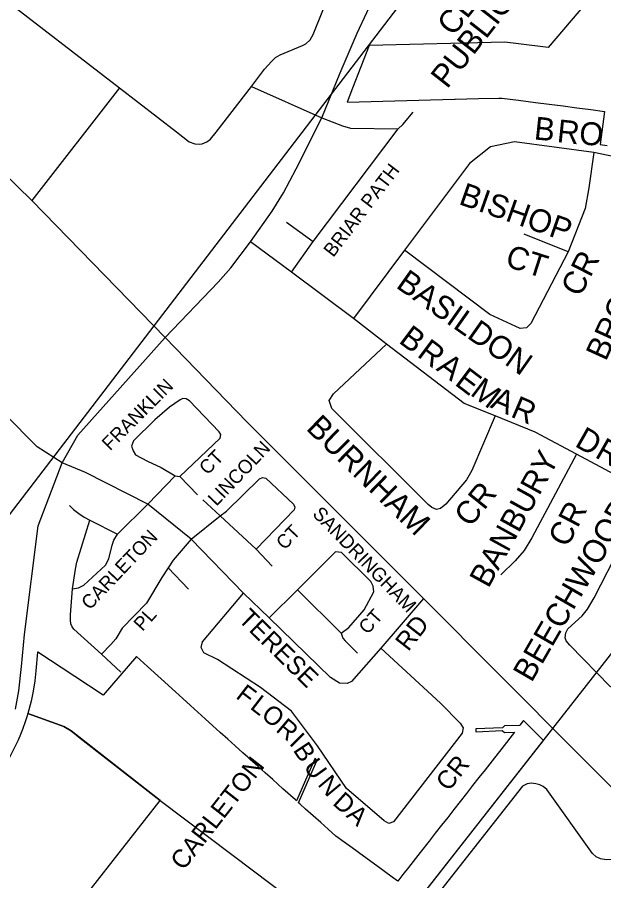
# Model space of a CAD drawing. Extents: x 586326 to 623965, y 4819854 to 4857850.
# Drawn here: x 602747 to 603387, y 4839945 to 4840886 of the extents above; entities that cross this region are included whole.
import ezdxf

# ---------------------------------------------------------------- set-up
doc = ezdxf.new("R2010")
doc.units = 0
for name, color, linetype in [('Lots_Concessions', 7, 'Continuous'), ('Major Rds and Hwys', 7, 'Continuous'), ('Minor Rd Lbls', 7, 'Continuous'), ('Minor Rds', 7, 'Continuous'), ('Park Lbls', 7, 'Continuous'), ('Park Outlines', 7, 'Continuous'), ('Private Rd Lbls', 7, 'Continuous'), ('Private Rds', 7, 'Continuous'), ('School Syms_Lbls', 7, 'Continuous')]:
    doc.layers.add(name, color=color, linetype=linetype)

msp = doc.modelspace()

# ---------------------------------------------------------------- linework, layer by layer
at = {"layer": 'Lots_Concessions'}
for p, q in [((601780.86, 4839093.13), (605404.82, 4843823.7)), ((603133.95, 4839858.47), (605873.21, 4843356.93))]:
    msp.add_line(p, q, dxfattribs=at)
at = {"layer": 'Major Rds and Hwys'}
for points in [[(603079.81, 4840776.47), (603099.66, 4840825.68), (603118.06, 4840868.73), (603160.24, 4840959.26), (603185.31, 4841006.78), (603214.75, 4841043.65), (603246.5, 4841074.37)], [(602763.29, 4840686.47), (602634.28, 4840811.93)], [(603025.47, 4840674.72), (603037.74, 4840694.71), (603051.66, 4840721.06), (603079.81, 4840776.47)], [(602908.95, 4840537.12), (602763.29, 4840686.47)], [(603001.79, 4840641.26), (603025.47, 4840674.72)], [(602908.95, 4840537.12), (602966.77, 4840597.37), (602980.54, 4840612.91), (603001.79, 4840641.26)], [(602796.53, 4840400.54), (602813.38, 4840430.68), (602908.95, 4840537.12)], [(603190.59, 4840252.52), (602997.8, 4840445.18), (602908.95, 4840537.12)], [(602745.48, 4840131.83), (602749.1, 4840151.84), (602752.2, 4840178.44), (602755.31, 4840213.46), (602770.38, 4840331.82), (602796.53, 4840400.54)], [(603440.82, 4840001.48), (603190.59, 4840252.52)]]:
    msp.add_lwpolyline(points, dxfattribs=at)
at = {"layer": 'Minor Rds'}
for points in [[(603376.39, 4840738.79), (603289.94, 4840750.31), (603263.79, 4840744.99), (603240.73, 4840726.82), (603169.98, 4840632.36)], [(603376.39, 4840738.79), (603371.07, 4840700.22), (603367.08, 4840677.61), (603348.46, 4840630.32)], [(603491.21, 4840686.35), (603442.44, 4840717.51), (603414.51, 4840730.81), (603376.39, 4840738.79)], [(602796.53, 4840400.54), (602769.05, 4840417.83), (602556.7, 4840631.95), (602543.63, 4840665.82)], [(603348.46, 4840630.32), (603300.58, 4840649.68)], [(603046.48, 4840608.17), (603001.79, 4840641.26)], [(603169.98, 4840632.36), (603114.27, 4840557.81)], [(603348.46, 4840630.32), (603307.68, 4840552.15), (603302.8, 4840547.72), (603296.15, 4840546.83), (603262.95, 4840562.29), (603169.98, 4840632.36)], [(603114.27, 4840557.81), (603046.48, 4840608.17)], [(603150.18, 4840529.64), (603114.27, 4840557.81)], [(603268.66, 4840451.52), (603243.47, 4840392.03), (603237.63, 4840381.78), (603215.05, 4840355.32), (603209.23, 4840350.55), (603204.89, 4840349.71), (603199.86, 4840351.55), (603195.52, 4840354.88), (603090.61, 4840459.61), (603087.74, 4840468.5), (603092.44, 4840475.81), (603150.18, 4840529.64)], [(603268.66, 4840451.52), (603234.97, 4840465.26), (603150.18, 4840529.64)], [(603357.33, 4840409.74), (603312.44, 4840433.75), (603268.66, 4840451.52)], [(603357.33, 4840409.74), (603308.71, 4840318.76), (603300.22, 4840304.92), (603290.42, 4840293.44), (603274.87, 4840278.18)], [(603435.79, 4840368.18), (603357.33, 4840409.74)], [(602890.07, 4840355.32), (602821.8, 4840389.9), (602796.53, 4840400.54)], [(603513.37, 4840325.62), (603456.96, 4840220.69), (603444.34, 4840197.2), (603436.37, 4840186.43), (603414.89, 4840161.44), (603410.21, 4840156.73), (603405.62, 4840154.16), (603400.33, 4840153.86), (603394.21, 4840156.54), (603350.38, 4840201.76), (603346.38, 4840206.36), (603345.12, 4840209.83), (603345.91, 4840215.22), (603348.03, 4840219.35), (603363.51, 4840233.49), (603369.66, 4840241.03), (603376.79, 4840253.17), (603435.79, 4840368.18)], [(602937.2, 4840317.05), (602890.07, 4840355.32)], [(602994.25, 4840258.23), (602937.2, 4840317.05)], [(603144.09, 4840198.39), (603209.03, 4840138.37), (603230.61, 4840116.5), (603233.78, 4840111.58), (603232.89, 4840105.67), (603157.8, 4840008.91), (603152.95, 4840007.1), (603147.76, 4840010.06), (603106.67, 4840045.41), (603074.94, 4840091.81), (603046.7, 4840129.57), (603012.9, 4840155.34), (602965.77, 4840185.98), (602950.88, 4840193.3), (602948.22, 4840199.1), (602949.65, 4840205.28), (602994.25, 4840258.23)], [(603022.3, 4840231.48), (602994.25, 4840258.23)], [(603190.59, 4840252.52), (603144.09, 4840198.39)], [(603144.09, 4840198.39), (603112.04, 4840162.04), (603107.19, 4840159.88), (603098.87, 4840160.26), (603089.12, 4840166.47), (603022.3, 4840231.48)]]:
    msp.add_lwpolyline(points, dxfattribs=at)
at = {"layer": 'Park Outlines'}
for points in [[(603395.77, 4840934.4), (603326.56, 4840853), (603294.23, 4840857.21), (603279.32, 4840859.15), (603131.39, 4840855.24), (603113.28, 4840808.68), (603107.23, 4840793.62), (603224.23, 4840796.72), (603225.2, 4840796.75), (603250.42, 4840797.41), (603272.65, 4840798), (603276.2, 4840798.1), (603294.4, 4840795.73), (603312.6, 4840793.36), (603327.71, 4840791.39), (603342.81, 4840789.42), (603357.92, 4840787.45), (603373.03, 4840785.49), (603388.14, 4840783.52), (603383.41, 4840747.26), (603390.97, 4840746.28)], [(603133.95, 4839858.47), (603321.42, 4840097.89), (603320.32, 4840099), (603299.66, 4840119.53), (603299.47, 4840119.29), (603295.69, 4840114.45), (603295.49, 4840114.19), (603279.1, 4840113.57), (603276.69, 4840111.47), (603247.85, 4840110.36), (603247.72, 4840107.36), (603276.46, 4840108.46), (603278.84, 4840106.55), (603289.83, 4840106.97), (603275.86, 4840089.13), (603265.38, 4840075.75), (603257.68, 4840065.91), (603250.9, 4840057.25), (603244.12, 4840048.59), (603237.34, 4840039.93), (603230.56, 4840031.27), (603223.78, 4840022.62), (603217, 4840013.96), (603210.22, 4840005.3), (603203.44, 4839996.64), (603196.66, 4839987.98), (603186.96, 4839975.59), (603174.33, 4839959.46), (603168.17, 4839951.59), (603162.62, 4839944.51), (603156.55, 4839948.91), (603139.55, 4839961.22), (603125.33, 4839971.53), (603112.78, 4839980.62), (603103.88, 4839987.07), (603095.03, 4839993.49), (603094.98, 4839993.53), (603086.74, 4840000.91), (603078.5, 4840008.29), (603070.26, 4840015.67), (603062.02, 4840023.05), (603055.6, 4840028.79), (603054.39, 4840029.87), (603066.72, 4840058.08), (603074.31, 4840075.44), (603072.29, 4840078.31), (603064.48, 4840060.43), (603052.04, 4840031.98), (603050.82, 4840033.07), (603037.29, 4840045.18), (603026.22, 4840055.1), (603018.02, 4840062.43), (603009.83, 4840069.77), (603001.63, 4840077.11), (602999.08, 4840079.4), (602993.44, 4840084.44), (602985.25, 4840091.78), (602977.05, 4840099.12), (602968.86, 4840106.45), (602960.72, 4840113.85), (602952.58, 4840121.25), (602944.44, 4840128.64), (602936.3, 4840136.04), (602928.16, 4840143.44), (602920.02, 4840150.84), (602904.51, 4840164.93), (602889.71, 4840178.38), (602877.5, 4840189.47), (602841.08, 4840147.32), (602810.12, 4840167.61), (602769.92, 4840193.88), (602769.63, 4840194.06), (602767.89, 4840173.85), (602766.67, 4840162.71), (602764.92, 4840151.64), (602762.64, 4840140.66), (602759.14, 4840127.07), (602798.23, 4840113.05), (602806.3, 4840108.12), (602816.01, 4840100.31), (602903.26, 4840032.48), (603006.65, 4839954.49), (603097.46, 4839886)]]:
    msp.add_lwpolyline(points, dxfattribs=at)
for points in [[(602759.02, 4840127.11), (602757.88, 4840123.43), (602756.51, 4840119.01), (602753.14, 4840109.7), (602750.98, 4840104.24), (602748.37, 4840098.08), (602743.86, 4840088.54), (602738.6, 4840078.62), (602732.75, 4840068.77), (602726.54, 4840059.33), (602719.83, 4840050.16), (602643.51, 4839950.88), (602726.96, 4839887.87), (602766.54, 4839858), (602903.26, 4840032.48), (602806.3, 4840108.12), (602798.23, 4840113.05)], [(602759.14, 4840127.07), (602759.02, 4840127.11), (602759.13, 4840127.07)]]:
    msp.add_lwpolyline(points, close=True, dxfattribs=at)
at = {"layer": 'Private Rds'}
for points in [[(603002.89, 4840810.66), (603017.29, 4840829.62), (603024.63, 4840837.94), (603029.14, 4840842.38), (603034.22, 4840845.13), (603058.53, 4840855.29), (603062.3, 4840857.17), (603066.95, 4840861.51), (603070.34, 4840867.46), (603103.22, 4840949.88), (603124.74, 4840995.72), (603137.13, 4841019.51), (603144.56, 4841031.84), (603155.39, 4841046.08), (603203.81, 4841108.06)], [(602723.83, 4840913.45), (602859.04, 4840809.27)], [(602859.04, 4840809.27), (602763.29, 4840686.47)], [(602859.04, 4840809.27), (602921, 4840761.32), (602935.05, 4840750.4), (602941.22, 4840748.1), (602945.87, 4840747.61), (602948.99, 4840748.11), (602954.15, 4840750.16), (602958.38, 4840753.15), (602964.61, 4840760.86), (603002.89, 4840810.66)], [(603002.89, 4840810.66), (603079.81, 4840776.47)], [(603163.04, 4840764.45), (603167.92, 4840769.26), (603179.16, 4840782.83)], [(603079.81, 4840776.47), (603102.29, 4840767.86), (603110.9, 4840765.13), (603163.04, 4840764.45)], [(603070.26, 4840641.83), (603163.04, 4840764.45)], [(603041.12, 4840662.91), (603070.26, 4840641.83)], [(603046.48, 4840608.17), (603070.26, 4840641.83)], [(602924.68, 4840385.34), (602968.66, 4840427.21), (602969.52, 4840431.26), (602967.87, 4840434.31), (602935.33, 4840468.1), (602931.74, 4840470.29), (602928.18, 4840470.49), (602925.29, 4840469.03), (602913.36, 4840461.19), (602897.58, 4840447.14), (602874.21, 4840424.25), (602872, 4840418.72), (602873.78, 4840413.39), (602876.42, 4840409.25), (602889.68, 4840402.15), (602904.28, 4840395.43), (602919.86, 4840386.29)], [(602890.07, 4840355.32), (602919.86, 4840386.29)], [(602919.86, 4840386.29), (602924.68, 4840385.34)], [(602924.68, 4840385.34), (602944.05, 4840365.61)], [(602968.9, 4840342.5), (602975.73, 4840347.84), (603011.87, 4840383), (603015.03, 4840384.56), (603018.73, 4840383.61), (603048.68, 4840355.2), (603050.16, 4840352.27), (603049.45, 4840349.26), (603008.06, 4840306.15)], [(602856.91, 4840322.74), (602890.07, 4840355.32)], [(602968.9, 4840342.5), (602949.9, 4840360.07)], [(602804.44, 4840353.9), (602808.72, 4840349.71), (602814.56, 4840345.15), (602820.5, 4840341.35), (602826.69, 4840337.85)], [(602807.88, 4840262.92), (602811.17, 4840284.49), (602812.49, 4840292.19), (602826.69, 4840337.85)], [(602826.69, 4840337.85), (602856.91, 4840322.74)], [(602937.2, 4840317.05), (602968.9, 4840342.5)], [(603008.06, 4840306.15), (602968.9, 4840342.5)], [(602807.88, 4840262.92), (602814.34, 4840264.04), (602820.22, 4840267.24), (602843.65, 4840288.82), (602847.29, 4840295.9), (602851.13, 4840310.7), (602852.64, 4840316.07), (602856.91, 4840322.74)], [(602937.2, 4840317.05), (602917.66, 4840294.37), (602912.11, 4840285.98)], [(603025.46, 4840287.69), (603008.06, 4840306.15)], [(603100.75, 4840214.61), (603109.13, 4840220.75), (603125.87, 4840240.01), (603136.29, 4840259.74), (603135.66, 4840265.9), (603132.97, 4840271.11), (603101.08, 4840302.72), (603094.69, 4840303.37), (603053.09, 4840261.95)], [(602912.11, 4840285.98), (602905.01, 4840275.26), (602888.36, 4840247.5), (602861.84, 4840220.37), (602855.01, 4840208.51), (602849.62, 4840202.47), (602839.33, 4840191.69)], [(602934.31, 4840262.83), (602912.13, 4840285.96), (602912.11, 4840285.98)], [(602839.33, 4840191.69), (602809.34, 4840219.16), (602807.44, 4840221.57), (602805.75, 4840224.99), (602805.6, 4840228.89), (602805.72, 4840234.55), (602807.88, 4840262.92)], [(603022.3, 4840231.48), (603053.09, 4840261.95)], [(603053.09, 4840261.95), (603100.75, 4840214.61)], [(603100.75, 4840214.61), (603102.69, 4840209.47), (603105.29, 4840206.23), (603118.5, 4840193)], [(602860.3, 4840172.29), (602839.33, 4840191.69)], [(603440.82, 4840001.48), (603401.27, 4839971.05), (603395.96, 4839968.19), (603390.37, 4839967.66), (603383.66, 4839968.65), (603379.04, 4839970.76), (603374.87, 4839974.62), (603325.2, 4840044.32), (603321.19, 4840047.54), (603317.62, 4840049.34), (603313.11, 4840050.67), (603308.14, 4840051.29), (603303.83, 4840050.58), (603298.76, 4840047.85), (603044.99, 4839725.59), (603042.65, 4839720.45), (603040.65, 4839713.3), (603040.52, 4839706.28)]]:
    msp.add_lwpolyline(points, dxfattribs=at)

# ---------------------------------------------------------------- texts
at = {"layer": 'Minor Rd Lbls'}
for s, height, rotation, p in [('B', 25, 353.92756, (603310.48, 4840753.1)), ('R', 25, 353.92756, (603335.48, 4840750.1)), ('O', 25, 353.92756, (603359.48, 4840748.1)), ('BRIAR PATH', 15, 52.52384, (603092.18, 4840623.67)), ('BISHOP', 25.002, 340.55998, (603227.94, 4840682.75)), ('BROMLEY', 25.002, 65.52228, (603389.49, 4840510.28)), ('CT', 24.996, 342.12132, (603278.48, 4840615.1)), ('CR', 25.002, 62.88757, (603361.48, 4840580.1)), ('BASILDON', 25.002, 324.78243, (603159.48, 4840592.1)), ('B', 25, 322.97239, (603162.48, 4840532.1)), ('R', 25, 322.97239, (603182.48, 4840517.1)), ('A', 25, 322.97239, (603203.48, 4840502.1)), ('E', 25, 322.97239, (603223.48, 4840486.1)), ('M', 25, 322.97239, (603240.48, 4840475.1)), ('A', 25, 336.91488, (603262.48, 4840461.1)), ('R', 25, 336.91488, (603284.48, 4840451.1)), ('BURNHAM', 25.002, 315.82239, (603061.48, 4840437.1)), ('D', 25, 330.44633, (603354.48, 4840419.1)), ('R', 25, 330.44633, (603376.48, 4840407.1)), ('BANBURY', 25.002, 61.24786, (603261.38, 4840262.82)), ('CR', 25.002, 51.07248, (603241.48, 4840329.1)), ('BEECHWOOD', 24.948, 60.00002, (603308.48, 4840160.1)), ('CR', 25.002, 62.46804, (603347.48, 4840307.1)), ('TERESE', 19.998, 315.49823, (602987.51, 4840228.96)), ('RD', 19.998, 52.0136, (603174, 4840193.95)), ('F', 20, 322.43143, (602984.83, 4840144.61)), ('L', 20, 322.43143, (603000.4, 4840132.99)), ('O', 20, 322.12503, (603012.35, 4840123.21)), ('R', 20, 319.76366, (603028.52, 4840108.41)), ('I', 20, 315.00002, (603043.3, 4840094.01)), ('B', 20, 303.69009, (603047.74, 4840087.29)), ('U', 20, 305.75391, (603059.09, 4840069.09)), ('CR', 19.998, 51.43476, (603218.01, 4840041.32)), ('N', 20, 309.80559, (603074.45, 4840049.6)), ('D', 20, 318.01281, (603090.5, 4840028.52)), ('A', 20, 318.01281, (603105.37, 4840015.15))]:
    msp.add_text(s, height=height, rotation=rotation, dxfattribs=at).set_placement(p)
at = {"layer": 'Park Lbls'}
msp.add_text('CARLETON', height=19.992, rotation=52.00002, dxfattribs=at).set_placement((602928.69, 4839955.17))
at = {"layer": 'Private Rd Lbls'}
for s, rotation, p in [('FRANKLIN', 45.00002, (602848.75, 4840412.86)), ('LINCOLN', 46.42685, (602964.74, 4840352.44)), ('CT', 45.25844, (602954.93, 4840386.41)), ('SANDRINGHAM', 314.15062, (603068.55, 4840343.86)), ('CARLETON', 46.55031, (602826.64, 4840239.28)), ('CT', 46.59116, (603039.19, 4840304.65)), ('CT', 48.34477, (603129.6, 4840212.56)), ('PL', 48.0257, (602884.12, 4840216.03))]:
    msp.add_text(s, height=15, rotation=rotation, dxfattribs=at).set_placement(p)
at = {"layer": 'School Syms_Lbls'}
for s, p in [('CLARK BLVD.', (603223.18, 4840864.44)), ('PUBLIC SCHOOL', (603216.34, 4840807.3))]:
    msp.add_text(s, height=25, rotation=52.00002, dxfattribs=at).set_placement(p)

doc.saveas('drawing.dxf')
